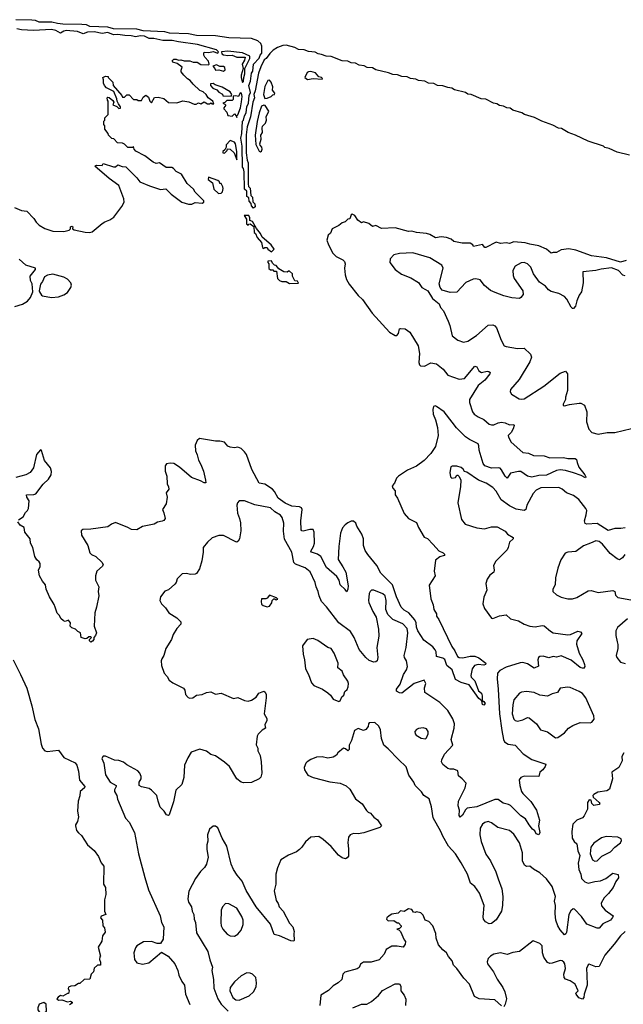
# Model space of a CAD drawing. Extents: x 1603745 to 1745082, y 385868 to 533966.
# Tile 639 of 646: x 1693940 to 1699319, y 480245 to 489020. Entities that reach past the tile are written whole.
import ezdxf

# ---------------------------------------------------------------- set-up
doc = ezdxf.new("R2010")
doc.units = 0

msp = doc.modelspace()

# ---------------------------------------------------------------- linework, layer by layer
at = {"layer": '0CON20XD'}
for points in [[(1699373.5, 487813.5), (1699265, 487838.5), (1699192.8, 487872.7), (1699155, 487882.2), (1699143, 487893), (1699005, 487936.5), (1698892.2, 487992.2), (1698828.8, 488015), (1698769.3, 488049.3), (1698741.2, 488055), (1698691.5, 488081.5), (1698592.9, 488115), (1698527.4, 488147.4), (1698438.8, 488175), (1698415, 488191.2), (1698334.3, 488215), (1698310.6, 488230.6), (1698280, 488235), (1698251.1, 488251.1), (1698215, 488255.6), (1698191.1, 488271.1), (1698163.8, 488275), (1698095, 488311.5), (1698053.3, 488315), (1697962.4, 488352.4), (1697935, 488357.5), (1697911.6, 488371.6), (1697815, 488396.7), (1697791.1, 488411.1), (1697755, 488415.6), (1697711.7, 488431.7), (1697663.3, 488435), (1697630.8, 488450.8), (1697583.3, 488455), (1697551.1, 488471.1), (1697495, 488478.2), (1697470.6, 488490.6), (1697423.8, 488495), (1697391.9, 488511.9), (1697345, 488512.8), (1697308.2, 488528.2), (1697265, 488530.9), (1697228, 488548), (1697115, 488574.7), (1697085, 488592.3), (1697035.5, 488595.5), (1697008.6, 488608.6), (1696964, 488615), (1696931.5, 488631.5), (1696894, 488635), (1696865, 488650), (1696815, 488654.2), (1696715, 488690.9), (1696670, 488695), (1696630.9, 488710.9), (1696601.2, 488715), (1696571.9, 488731.9), (1696515, 488735.6), (1696475, 488751.8), (1696425, 488755.6), (1696392.8, 488772.8), (1696315, 488792.5), (1696285, 488791.5), (1696238.6, 488771.4), (1696200.3, 488749.7), (1696169.8, 488720.2), (1696136.7, 488675), (1696118.7, 488661.3), (1696088.9, 488601.1), (1696067.6, 488542.4), (1696039.4, 488385), (1696027.1, 488355), (1696033.3, 488325), (1696019.2, 488285), (1695995.6, 488155.6), (1695966.4, 488066.4), (1695958.6, 487995), (1695958.8, 487835), (1695967.5, 487767.5), (1695977.5, 487745), (1695977, 487557), (1695980, 487535), (1695995, 487520), (1696000, 487455), (1696015, 487440), (1696018.3, 487398.3), (1696035, 487380), (1696037.5, 487352.5), (1696025, 487340), (1696005, 487360), (1696003.3, 487383.3), (1695985, 487402.5), (1695983, 487433), (1695965, 487443.8), (1695963.6, 487493.6), (1695945, 487510), (1695941.2, 487665), (1695934.1, 487694.1), (1695924.7, 487705), (1695922.5, 487892.5), (1695910, 487965), (1695920, 488005), (1695924.7, 488115), (1695934.4, 488125.6), (1695944, 488165), (1695959.7, 488190.3), (1695964.1, 488245), (1695980, 488275), (1695984, 488345), (1695998.1, 488371.9), (1695982.2, 488435), (1695998.1, 488471.9), (1696004.5, 488544.5), (1696017.6, 488562.4), (1696024.7, 488625), (1696073.7, 488676.4), (1696083.2, 488705), (1696096.7, 488723.3), (1696099.1, 488740.9), (1696098.5, 488785), (1696089.7, 488809.7), (1696063.2, 488833.2), (1696005, 488853.1), (1695805, 488857.8), (1695685, 488876.7), (1695515, 488878.8), (1695443.4, 488893.4), (1695275, 488900.7), (1695235, 488912.3), (1695039.1, 488920.9), (1694985, 488934.7), (1694775, 488939.6), (1694724.8, 488954.8), (1694565, 488959.2), (1694535, 488973.2), (1694495, 488977.8), (1694325, 488979.1), (1694277, 488987), (1694227.6, 488997.6), (1694115, 488999.1), (1694082.5, 489012.5), (1694047.6, 489017.6), (1693905, 489020.4)], [(1695185, 487743.3), (1695155, 487740), (1695129.3, 487749.3), (1695055, 487807.5), (1694975, 487850), (1694960, 487865), (1694955, 487890), (1694945, 487880), (1694905, 487880), (1694875, 487910), (1694855, 487920), (1694811.7, 487921.7), (1694778.3, 487958.3), (1694761.7, 487961.7), (1694731.7, 487991.7), (1694730, 488005), (1694700, 488045), (1694700, 488075), (1694690, 488085), (1694690, 488115), (1694700, 488125), (1694700, 488145), (1694730, 488175), (1694730, 488295), (1694723, 488303), (1694720, 488325), (1694725, 488330), (1694738.3, 488328.3), (1694769.3, 488299.3), (1694780, 488285), (1694771.7, 488261.7), (1694807, 488247), (1694825, 488230), (1694838.3, 488231.7), (1694840, 488245), (1694819.3, 488269.3), (1694807.5, 488295), (1694806.4, 488316.4), (1694779.3, 488379.3), (1694715, 488412.5), (1694697.5, 488435), (1694687.5, 488455), (1694687.5, 488485), (1694680, 488505), (1694705, 488517.5), (1694730, 488515), (1694730, 488505), (1694770, 488465), (1694772.5, 488435), (1694850, 488345), (1694855, 488330), (1694875, 488330), (1694895, 488350), (1694915, 488350), (1694955, 488310), (1694985, 488310), (1694995, 488300), (1695025, 488300), (1695040.7, 488329.3), (1695065, 488347.5), (1695088.8, 488328.8), (1695100, 488295), (1695115, 488280), (1695141.7, 488328.3), (1695175, 488330), (1695225, 488317.5), (1695265, 488282.5), (1695340.7, 488279.3), (1695395, 488298), (1695448.8, 488288.8), (1695495, 488266.2), (1695513.3, 488266.7), (1695535, 488280), (1695555, 488270), (1695585, 488287.5), (1695615, 488270), (1695635, 488270), (1695645, 488280), (1695655, 488270), (1695670, 488270), (1695660, 488295), (1695620, 488325), (1695603, 488353), (1695575, 488377.5), (1695545, 488390), (1695487.5, 488445), (1695459.3, 488479.3), (1695435, 488493.3), (1695402.5, 488525), (1695380, 488555), (1695378.3, 488571.7), (1695388.3, 488598.3), (1695345, 488630), (1695305, 488642.5), (1695300, 488655), (1695315, 488667.5), (1695335, 488670), (1695355, 488660), (1695375, 488662.5), (1695405, 488652.5), (1695455, 488652.5), (1695485, 488642.5), (1695521.7, 488641.7), (1695555, 488620), (1695621.7, 488618.3), (1695630, 488625), (1695621.7, 488651.7), (1695590, 488685), (1695580, 488705), (1695580, 488725), (1695585, 488730), (1695625, 488726.7), (1695665, 488737.5), (1695705, 488722.5), (1695712.5, 488735), (1695695, 488752.5), (1695525, 488800), (1695355, 488821.9), (1695300, 488835), (1695215, 488834.2), (1695135, 488854.2), (1695095, 488852), (1695052.5, 488875), (1695015, 488876.7), (1694975, 488868.2), (1694935, 488878), (1694878.2, 488878.2), (1694815, 488888.8), (1694775, 488885.3), (1694724.8, 488905.2), (1694675, 488896.2), (1694605, 488911.7), (1694545, 488909.7), (1694505, 488895.6), (1694455, 488915.2), (1694355, 488924.1), (1694335, 488919.4), (1694305, 488900.5), (1694261.9, 488925), (1694225, 488933.3), (1694064.6, 488924.6), (1693955, 488930), (1693915, 488937.5)], [(1695925, 488460), (1695935, 488470), (1695936.4, 488505), (1695946.5, 488536.5), (1695946.7, 488585), (1695992, 488675), (1695992.5, 488695), (1695925, 488726.2), (1695795, 488740), (1695737.5, 488735), (1695742.5, 488715), (1695755, 488706.7), (1695795, 488700), (1695835, 488703.3), (1695876.4, 488686.4), (1695950, 488685), (1695945, 488660), (1695922.5, 488625), (1695932.5, 488585), (1695913.6, 488526.4), (1695913.3, 488505), (1695925, 488460)], [(1695755, 488562.5), (1695770, 488575), (1695767.5, 488595), (1695755, 488602.5), (1695723, 488603), (1695695, 488617.5), (1695660, 488605), (1695680, 488585), (1695685, 488570), (1695715, 488572.5), (1695755, 488562.5)], [(1696506.4, 488486.4), (1696555, 488496.2), (1696635, 488490), (1696640, 488495), (1696630, 488505), (1696605, 488510), (1696575.8, 488545.8), (1696535, 488560), (1696513, 488557), (1696501.7, 488548.3), (1696482.5, 488505), (1696506.4, 488486.4)], [(1695825, 488340), (1695830, 488355), (1695816.4, 488376.4), (1695745, 488420), (1695681.2, 488441.2), (1695665, 488452.5), (1695641.7, 488448.3), (1695640, 488435), (1695660.7, 488410.7), (1695696.4, 488396.4), (1695713.6, 488373.6), (1695746.4, 488356.4), (1695751.7, 488341.7), (1695825, 488340)], [(1696125, 488317.5), (1696145, 488320), (1696180, 488335), (1696195, 488350), (1696210, 488355), (1696212.5, 488365), (1696193, 488393), (1696197, 488423), (1696182.5, 488465), (1696165, 488482.5), (1696151.7, 488478.3), (1696126.2, 488425), (1696113.1, 488355), (1696125, 488317.5)], [(1695875, 488150), (1695876, 488164), (1695885, 488173.3), (1695907.8, 488235), (1695917.5, 488287.5), (1695923.3, 488335), (1695916, 488365), (1695905, 488370), (1695890, 488335), (1695865, 488342.5), (1695841.7, 488338.3), (1695841.7, 488308.3), (1695835, 488300), (1695785, 488300), (1695768.3, 488281.7), (1695750, 488275), (1695768.3, 488268.3), (1695777.5, 488257.5), (1695760, 488235), (1695760, 488225), (1695787, 488197), (1695795, 488167.5), (1695835, 488160), (1695855, 488180), (1695870, 488165), (1695875, 488150)], [(1696085, 487842.5), (1696095, 487850), (1696100, 487865), (1696097.5, 487885), (1696081.7, 487901.7), (1696078.8, 487915), (1696093.3, 487955), (1696088.3, 487991.7), (1696102.5, 488015), (1696100, 488055), (1696105, 488070), (1696131.7, 488098.3), (1696140, 488125), (1696137.5, 488155), (1696160, 488205), (1696126.4, 488256.4), (1696115, 488260), (1696095, 488248.8), (1696075, 488190), (1696055, 488112.5), (1696038.3, 487991.7), (1696045, 487906.7), (1696075, 487850), (1696085, 487842.5)], [(1695875, 487772.5), (1695875.2, 487844.8), (1695862.5, 487915), (1695855, 487927.9), (1695815, 487943.3), (1695780, 487905), (1695780, 487885), (1695768.3, 487861.7), (1695750, 487845), (1695750, 487835), (1695765, 487830), (1695790, 487855), (1695791.7, 487868.3), (1695815, 487867.5), (1695850, 487835), (1695875, 487772.5)], [(1693895, 487347.5), (1693955, 487320), (1694005, 487312.5), (1694065, 487247.5), (1694086.1, 487216.1), (1694115, 487190), (1694165, 487160), (1694235, 487136.7), (1694332.3, 487132.3), (1694382.5, 487145), (1694392.5, 487155), (1694393.8, 487175), (1694405, 487180), (1694412.5, 487175), (1694410, 487155), (1694425, 487147.5), (1694525, 487126.2), (1694565, 487124), (1694585, 487130.8), (1694675, 487204), (1694699.7, 487220.3), (1694745, 487235.8), (1694779.7, 487260.3), (1694851.2, 487355), (1694872.5, 487395), (1694867.5, 487425), (1694823.9, 487543.9), (1694736.7, 487605), (1694610, 487715), (1694625, 487722.5), (1694675, 487720), (1694685, 487740), (1694775, 487710), (1694795, 487710), (1694815, 487727.5), (1694853, 487713), (1694885, 487710), (1694985, 487610), (1695010, 487575), (1695098.3, 487538.3), (1695195, 487507.5), (1695241.7, 487511.7), (1695290, 487465), (1695385, 487393.3), (1695445, 487376.7), (1695475, 487377.5), (1695505, 487390), (1695565, 487383.8), (1695582.5, 487395), (1695582.5, 487405), (1695504.3, 487484.3), (1695489.5, 487509.5), (1695431.2, 487561.2), (1695383.3, 487643.3), (1695335, 487667.5), (1695310, 487695), (1695295, 487702.5), (1695244.1, 487704.1), (1695185, 487743.3)], [(1695711.7, 487471.7), (1695735, 487473.3), (1695746.7, 487485), (1695752.5, 487515), (1695751.7, 487531.7), (1695735, 487560), (1695725, 487560), (1695720, 487575), (1695707, 487587), (1695621.7, 487618.3), (1695620, 487595), (1695657.5, 487565), (1695670.7, 487510.7), (1695711.7, 487471.7)], [(1699345, 486874.4), (1699295, 486860.4), (1699168.5, 486898.5), (1699035, 486915.6), (1698895, 486966.1), (1698835, 486977.9), (1698765, 486968.9), (1698724.1, 486945.9), (1698695, 486946), (1698675, 486938.8), (1698635.5, 486975.5), (1698566.7, 487005), (1698485, 487018.6), (1698445, 487032.9), (1698345, 487040), (1698305, 487026), (1698275, 487032), (1698225, 487026), (1698185, 487038.8), (1698095, 486990), (1698085, 486990), (1698065, 487017.5), (1697985, 487000), (1697977.5, 487015), (1697955, 487030), (1697882.5, 487027.5), (1697810, 487045), (1697785, 487063.3), (1697745, 487078), (1697695, 487084), (1697645, 487077.5), (1697595, 487106.7), (1697565.9, 487115.9), (1697475, 487123.8), (1697433.6, 487136.4), (1697405, 487134), (1697285, 487166.2), (1697165, 487160), (1697115, 487186.7), (1697085, 487176.7), (1697052.5, 487202.5), (1697005, 487217.5), (1696985, 487210), (1696952.5, 487232.5), (1696925.7, 487275.7), (1696903.3, 487286.7), (1696895, 487280), (1696883.6, 487246.4), (1696865, 487242.5), (1696841.2, 487218.8), (1696815, 487210), (1696785, 487187.5), (1696725, 487156.7), (1696710.7, 487119.3), (1696688.8, 487101.2), (1696678, 487055), (1696690.6, 487015), (1696729.7, 486939.7), (1696760, 486910), (1696820.9, 486880.9), (1696835.6, 486865), (1696841.1, 486845), (1696834.4, 486805), (1696840.6, 486745), (1696852.5, 486705), (1696875, 486661.9), (1696955, 486561.9), (1696995, 486525.6), (1697081.5, 486405), (1697235, 486236), (1697285, 486206.2), (1697300, 486205), (1697316, 486225), (1697323.3, 486265), (1697335, 486268.8), (1697375.5, 486265.5), (1697417.1, 486235), (1697491.9, 486115), (1697504.3, 486045), (1697498, 485965), (1697503.6, 485943.6), (1697513.3, 485935), (1697546.4, 485933.6), (1697605, 485962.5), (1697655, 485952.5), (1697714, 485905), (1697755, 485852.9), (1697855, 485817.3), (1697905, 485822.9), (1697995, 485932), (1698015, 485926), (1698031.5, 485891.5), (1698055, 485875.6), (1698105, 485887.3), (1698120, 485885), (1698132, 485875), (1698130, 485865), (1698085, 485808.5), (1698025, 485759.4), (1697949.6, 485635), (1697948.3, 485608.3), (1697975, 485526.7), (1697989.2, 485505), (1698025, 485479.4), (1698075, 485456.9), (1698125, 485415.8), (1698145, 485410), (1698165, 485410.6), (1698202.9, 485427.1), (1698235, 485432.1), (1698265, 485427.8), (1698305, 485410), (1698343.8, 485413.8), (1698348, 485405), (1698338.1, 485375), (1698319.3, 485340.7), (1698293.8, 485315), (1698295, 485300), (1698318.8, 485255), (1698425, 485163.8), (1698475, 485157.5), (1698520, 485135), (1698615, 485132), (1698664.3, 485114.3), (1698785, 485119.1), (1698825, 485110.6), (1698889.3, 485109.3), (1698900.7, 485100.7), (1698906.7, 485073.3), (1698921.7, 485031.7), (1698976, 484965), (1698986, 484945), (1698981.7, 484938.3), (1698945, 484958), (1698875, 484982.5), (1698802.7, 485002.7), (1698755, 485008), (1698725, 485002), (1698635, 484961.8), (1698565, 484959.4), (1698505, 484943.2), (1698465, 484953.3), (1698405, 484993.7), (1698385, 484993.5), (1698315, 484978.1), (1698285, 484935.6), (1698265, 484951.8), (1698235, 485009.1), (1698222.2, 485022.2), (1698205, 485026.7), (1698145, 485022.7), (1698085, 485045.3), (1698071.5, 485065), (1698035.2, 485185), (1698033, 485223), (1698025, 485240.9), (1697948, 485278), (1697912.5, 485302.5), (1697833.9, 485383.9), (1697794.8, 485434.8), (1697724.2, 485525), (1697655, 485574.3), (1697641.4, 485578.6), (1697627.1, 485572.9), (1697620.6, 485545), (1697624.3, 485505), (1697646.5, 485455), (1697664.2, 485385), (1697669.5, 485315), (1697644.4, 485215), (1697605, 485154.4), (1697545, 485090.8), (1697475, 485040.8), (1697395, 485004.3), (1697315, 484953.3), (1697298.8, 484935), (1697280.7, 484889.3), (1697260, 484865), (1697263.9, 484843.9), (1697285, 484820), (1697286.7, 484785), (1697305.9, 484755.9), (1697365, 484618.8), (1697405, 484573.8), (1697475, 484540), (1697493.8, 484495), (1697545, 484407.5), (1697575, 484396.7), (1697624, 484344), (1697675, 484286.7), (1697715, 484268.8), (1697727.5, 484255), (1697722.5, 484245), (1697685, 484232.5), (1697646.4, 484203.6), (1697633.8, 484105), (1697643.3, 484065), (1697588.8, 483981.2), (1697605, 483857.5), (1697624.2, 483804.2), (1697630.8, 483765), (1697653.3, 483725), (1697654, 483704), (1697674.2, 483675), (1697790, 483435), (1697817.5, 483395), (1697840.8, 483345), (1697855.5, 483335.5), (1697888.5, 483331.5), (1697955, 483347.5), (1697995, 483346.7), (1698032.2, 483332.2), (1698093.8, 483285), (1698090.8, 483275), (1698075, 483266.5), (1698025, 483272.3), (1697992.5, 483265), (1697971.4, 483235), (1697960.8, 483175), (1697962.1, 483162.1), (1697997.3, 483127.3), (1698029.3, 483039.3), (1698055, 483018.5), (1698061.8, 482995), (1698061.7, 482951.7), (1698075, 482944.4), (1698086.7, 482925), (1698075, 482911.1), (1698065, 482915.8), (1698059.5, 482949.5), (1698030.8, 482970.8), (1697945, 483092), (1697874.6, 483114.6), (1697825, 483141.2), (1697793.8, 483225), (1697746.9, 483265), (1697728.5, 483318.5), (1697710.3, 483330.3), (1697653.5, 483345), (1697651.1, 483385), (1697642.3, 483405), (1697620.8, 483430.8), (1697541.1, 483491.1), (1697488.6, 483575), (1697476.4, 483605), (1697474.5, 483644.5), (1697460.4, 483670.4), (1697408.2, 483735), (1697365, 483757.7), (1697339.4, 483785), (1697297.6, 483877.6), (1697263.5, 483985), (1697185, 484061.6), (1697159, 484089), (1697122.8, 484155), (1697042.6, 484252.6), (1697019.5, 484289.5), (1697002.7, 484335), (1697002.6, 484395), (1696990.4, 484435), (1696945.6, 484505), (1696934.3, 484534.3), (1696915, 484549.6), (1696895, 484552.2), (1696862.9, 484537.1), (1696840.2, 484519.8), (1696818.1, 484491.9), (1696797.9, 484445), (1696785.4, 484325), (1696778.5, 484208.5), (1696820.6, 484145), (1696845.5, 484095), (1696868.5, 483975), (1696865.6, 483945), (1696855, 483920), (1696841.9, 483941.9), (1696795, 483983.8), (1696786.5, 484025), (1696766.8, 484056.8), (1696675, 484138.5), (1696625, 484236.2), (1696595, 484256.6), (1696540, 484275), (1696533.8, 484283.8), (1696558.8, 484325), (1696566.9, 484355), (1696564.1, 484454.1), (1696555.8, 484475.8), (1696525, 484476.9), (1696465, 484461.4), (1696454.5, 484464.5), (1696448.6, 484475), (1696445.4, 484555), (1696457.1, 484655), (1696450.8, 484670.8), (1696435, 484679.5), (1696365.2, 484684.8), (1696305, 484711.6), (1696244.9, 484754.9), (1696211, 484815), (1696193.2, 484835), (1696125, 484880.8), (1696075, 484891.1), (1696010.3, 485010.3), (1695960.8, 485145), (1695945, 485170), (1695915, 485197.5), (1695885, 485210), (1695855, 485203.3), (1695815, 485211.1), (1695795, 485220.8), (1695765, 485253.8), (1695725, 485264), (1695685, 485264.3), (1695543.1, 485286.9), (1695520.3, 485269.7), (1695502.5, 485227.5), (1695506.5, 485176.5), (1695523.2, 485143.2), (1695534.2, 485095), (1695555.8, 485055.8), (1695577, 484997), (1695597.5, 484915), (1695597.7, 484892.3), (1695585, 484892), (1695551.7, 484911.7), (1695470.7, 484940.7), (1695365, 485032.9), (1695315, 485064), (1695282, 485068), (1695249.3, 485060.7), (1695237.5, 485045), (1695236.4, 484996.4), (1695250.7, 484950.7), (1695253.3, 484885), (1695266.4, 484856.4), (1695268.8, 484835), (1695246.4, 484803.6), (1695253.8, 484765), (1695246.7, 484705), (1695212.5, 484655), (1695226.2, 484625), (1695236.1, 484573.9), (1695225, 484557.5), (1695209.5, 484550.5), (1695167.7, 484542.3), (1695140, 484525), (1695035, 484504), (1694985, 484474.2), (1694937.7, 484477.7), (1694904.2, 484494.2)], [(1696185, 486950), (1696207.5, 486975), (1696181.9, 487015), (1696101.7, 487081.7), (1696085.9, 487115), (1696049.2, 487159.2), (1696015, 487222), (1695991.7, 487231.7), (1695990, 487255), (1695980.8, 487275), (1695940, 487275), (1695961.7, 487241.7), (1695961.7, 487201.7), (1695975, 487190), (1695981.7, 487198.3), (1695995, 487200), (1696026.7, 487176.7), (1696030, 487125), (1696042.5, 487115), (1696055, 487080), (1696096.1, 487036.1), (1696105, 486990), (1696115, 486980), (1696125, 486990), (1696145, 486990), (1696150, 486975), (1696185, 486950)], [(1693896, 486465), (1693963.9, 486486.1), (1694009.5, 486510.5), (1694038, 486545), (1694056.7, 486595), (1694052.5, 486665), (1694036.2, 486695), (1694032.5, 486735), (1694082.5, 486795), (1694082.5, 486805), (1693995, 486832.5), (1693936.7, 486885)], [(1696345, 486670), (1696425, 486672.5), (1696415, 486690), (1696392.5, 486692.5), (1696372.5, 486735), (1696370, 486755), (1696345, 486780), (1696335, 486780), (1696325, 486770), (1696295, 486773.3), (1696250.7, 486800.7), (1696225, 486830), (1696211.7, 486831.7), (1696191.7, 486851.7), (1696185, 486870), (1696151.7, 486868.3), (1696150, 486855), (1696160, 486845), (1696161.7, 486801.7), (1696175, 486790), (1696195, 486790), (1696205, 486780), (1696228.3, 486778.3), (1696236.7, 486715), (1696255, 486696.2), (1696275, 486686.2), (1696315, 486686.2), (1696345, 486670)], [(1699335, 486738.4), (1699314.1, 486744.1), (1699275, 486784.8), (1699215, 486807.7), (1699123.2, 486796.8), (1699074.5, 486784.5), (1698957.5, 486772.5), (1698961.8, 486675), (1698945.6, 486595), (1698925.3, 486564.7), (1698904.4, 486515), (1698893, 486467), (1698875, 486446.2), (1698865, 486446.7), (1698855, 486458.8), (1698815, 486530.6), (1698795, 486552.5), (1698745, 486581.1), (1698677.5, 486597.5), (1698653.7, 486613.7), (1698625, 486645.8), (1698571.2, 486681.2), (1698518.6, 486755), (1698494.2, 486815), (1698465, 486844.2), (1698435, 486856.7), (1698407.9, 486852.1), (1698355.7, 486824.3), (1698334, 486785), (1698338, 486742), (1698347.1, 486715), (1698423.9, 486603.9), (1698428, 486572), (1698405.9, 486544.1), (1698395, 486536.7), (1698325, 486542.7), (1698255, 486559.5), (1698178.2, 486588.2), (1698135, 486605.6), (1698082.1, 486652.1), (1698045, 486701.1), (1698005, 486711.8), (1697981.7, 486708.3), (1697915, 486679.4), (1697835, 486592), (1697775, 486588), (1697705, 486611.2), (1697686.2, 486635), (1697678.8, 486665), (1697712.5, 486805), (1697703, 486833), (1697595, 486898), (1697445, 486941.6), (1697325.5, 486935.5), (1697275, 486925.6), (1697240.5, 486889.5), (1697240, 486855), (1697285, 486793.1), (1697343.3, 486753.3), (1697425, 486718.6), (1697495, 486678.8), (1697525, 486633.3), (1697555, 486616), (1697576.7, 486605), (1697620, 486535), (1697677.3, 486487.3), (1697691.2, 486455), (1697716.2, 486425), (1697757.8, 486335), (1697774.2, 486295), (1697795, 486203.3), (1697843.3, 486165), (1697895, 486145.8), (1697935, 486155.6), (1698010.8, 486205), (1698115, 486299.2), (1698155, 486301.2), (1698175, 486292), (1698189.2, 486275), (1698231.9, 486165), (1698258.8, 486115), (1698275, 486107.1), (1698375, 486089.5), (1698435, 486092), (1698490.6, 486040.6), (1698501.2, 486011.2), (1698485, 485970), (1698392.5, 485815), (1698313.3, 485725), (1698310, 485705), (1698324, 485684)], [(1694225, 486544.3), (1694285, 486550), (1694332.4, 486567.6), (1694365, 486590), (1694395.8, 486635), (1694400.8, 486655), (1694395, 486673.8), (1694365, 486708.8), (1694335, 486726.2), (1694235, 486752), (1694187.7, 486742.3), (1694162.7, 486727.3), (1694144.1, 486685.9), (1694126.1, 486663.9), (1694113.3, 486605), (1694116.7, 486595), (1694133.3, 486565), (1694145, 486558.8), (1694225, 486544.3)], [(1698324, 485684), (1698391.3, 485641.3), (1698415, 485637.1), (1698435, 485641.9), (1698610.8, 485755), (1698755, 485869.2), (1698805, 485888.8), (1698820.8, 485865), (1698823.1, 485715), (1698803.3, 485655), (1698803.3, 485635), (1698782.5, 485595), (1698783, 485583), (1698795, 485577.5), (1698838.8, 485591.2), (1698925, 485604), (1698941.7, 485601.7), (1698972.5, 485585), (1698994, 485525), (1698990, 485435), (1699011.7, 485371.7), (1699039.8, 485339.8), (1699095, 485325.6), (1699175, 485342.2), (1699245, 485342.2), (1699466.4, 485393.6)], [(1693928.3, 484561.7), (1693971.7, 484588.3), (1693991.2, 484628.8), (1694010, 484645), (1694020, 484665), (1694023.6, 484733.6), (1694003.3, 484765), (1694000, 484785), (1694065, 484788), (1694085, 484796), (1694149.5, 484880.5), (1694196.7, 484925), (1694220, 484965), (1694222.7, 484992.7), (1694216, 485025), (1694161.7, 485091.7), (1694135, 485180), (1694125, 485187.5), (1694088.8, 485145), (1694062.5, 485025), (1694034.6, 484985.4), (1693995, 484962.5), (1693905, 484939.2)], [(1699335, 484491.6), (1699295.7, 484484.3), (1699244.1, 484485.9), (1699185, 484468.9), (1699085, 484530.8), (1698995, 484524.4), (1698980.5, 484530.5), (1698972.5, 484555), (1698988.3, 484608.3), (1698993.6, 484645), (1698986.4, 484665), (1698922.5, 484745), (1698875, 484781.2), (1698813.1, 484803.1), (1698775, 484837.1), (1698745, 484851.1), (1698585, 484847.3), (1698541.4, 484828.6), (1698515, 484798.8), (1698459.5, 484695), (1698451.8, 484655), (1698435, 484645.4), (1698365, 484658.9), (1698305, 484687.5), (1698230.4, 484740.4), (1698185, 484818.8), (1698155, 484851.2), (1698098.3, 484888.3), (1698027.3, 484917.3), (1697925, 484986.7), (1697905, 484992.5), (1697892.5, 485015), (1697875, 485030), (1697835, 485042.5), (1697795, 485042.5), (1697783.3, 485035), (1697773.3, 484985), (1697780, 484945), (1697790, 484935), (1697825, 484940), (1697835, 484960), (1697845, 484960), (1697855, 484950), (1697870, 484915), (1697869.5, 484860.5), (1697844.3, 484715), (1697876.7, 484565), (1697908.8, 484525), (1698015, 484491.2), (1698081.7, 484481.7), (1698145, 484500), (1698195, 484500), (1698265, 484463.3), (1698285.7, 484435.7), (1698336.7, 484405), (1698336.7, 484395), (1698305, 484363.3), (1698294.4, 484315), (1698282.9, 484295), (1698184.3, 484195), (1698163.8, 484155), (1698169.4, 484115), (1698165.6, 484095), (1698130.8, 484069.2), (1698105.7, 484035), (1698094.1, 483994.1), (1698102, 483935), (1698077.7, 483872.3), (1698067.5, 483815), (1698081.3, 483771.3), (1698145, 483686.7), (1698156.1, 483683.9), (1698215, 483706.2), (1698274.1, 483715.9), (1698315, 483680.8), (1698385, 483663.1), (1698435, 483634.5), (1698485, 483615.5), (1698535, 483608.8), (1698595, 483620.9), (1698615, 483618.9), (1698669.7, 483569.7), (1698695, 483555.8), (1698825, 483537.1), (1698848.7, 483541.3), (1698915, 483572), (1698937.5, 483565), (1698949.3, 483549.3), (1698906, 483485), (1698901.4, 483455), (1698924.4, 483375), (1698959.4, 483315), (1698973.5, 483275), (1698976, 483255), (1698965, 483237.5), (1698935, 483246.2), (1698855, 483313.3), (1698765, 483349.4), (1698725, 483340), (1698695, 483344.3), (1698655, 483334.4), (1698605, 483348.2), (1698576.2, 483345), (1698564.4, 483335), (1698556.5, 483315), (1698562.7, 483257.3), (1698525, 483240), (1698465, 483279.6), (1698425, 483290), (1698400.6, 483289.4), (1698275, 483250.9), (1698220.2, 483219.8), (1698199.4, 483195), (1698194.4, 483145), (1698205.4, 483055), (1698215.9, 482835), (1698235.4, 482685.4), (1698251.1, 482605), (1698261.4, 482585), (1698293.3, 482565), (1698355, 482553.3), (1698427.3, 482477.3), (1698505, 482425.6), (1698627.5, 482385), (1698623.3, 482365), (1698603.3, 482335), (1698576.2, 482313.8), (1698567.5, 482275), (1698435, 482277.9), (1698407.1, 482265), (1698392.5, 482245), (1698395.6, 482195), (1698412.4, 482142.4), (1698425, 482122.5), (1698495, 482054), (1698545.6, 481975), (1698571.2, 481885), (1698562.5, 481835), (1698574.2, 481775), (1698565, 481756.2), (1698542.9, 481765), (1698529.8, 481789.8), (1698510, 481805), (1698479.4, 481845), (1698446.8, 481896.8), (1698404.5, 481925), (1698315, 482015.5), (1698295, 482026.9), (1698247.8, 482037.8), (1698205, 482070), (1698175, 482069.6), (1698015, 482006), (1697926.9, 481993.1), (1697911.8, 481978.2), (1697885, 481930), (1697865, 481912.5), (1697857, 481927), (1697859.2, 481975), (1697848.6, 482015), (1697851.1, 482055), (1697910, 482175), (1697918, 482215), (1697884.6, 482254.6), (1697850.3, 482280.3), (1697843.8, 482325), (1697809.7, 482340.3), (1697775, 482339.5), (1697755, 482345.6), (1697711.3, 482381.3), (1697699.2, 482405), (1697701.2, 482425), (1697727.1, 482475), (1697798.9, 482555), (1697785.6, 482605), (1697812.5, 482705), (1697814.4, 482745), (1697799.8, 482789.8), (1697755, 482862.5), (1697685, 482935.8), (1697550, 483025), (1697546.2, 483065), (1697560, 483105), (1697545, 483132.5), (1697455.8, 483105), (1697345, 483019.4), (1697325, 483020.6), (1697296.7, 483035), (1697299.2, 483055), (1697330.9, 483099.1), (1697360, 483185), (1697387.5, 483225), (1697395.6, 483255), (1697385.8, 483305), (1697369.2, 483335), (1697365.6, 483355), (1697384.4, 483425.6), (1697399.3, 483555), (1697391.8, 483595), (1697355, 483637.1), (1697265.4, 483675.4), (1697220.5, 483720.5), (1697202.7, 483762.7), (1697206.7, 483845), (1697195.6, 483885), (1697175, 483904), (1697095, 483935.7), (1697075, 483935.8), (1697062, 483925), (1697054.4, 483905), (1697048.1, 483845), (1697051.1, 483825), (1697085.8, 483745), (1697115.8, 483695), (1697137, 483587), (1697139.5, 483525), (1697121.8, 483425), (1697132.9, 483335), (1697125, 483306.7), (1697114.1, 483295.9), (1697095, 483295.8), (1697055, 483309.4), (1697024.7, 483334.7), (1696966.2, 483406.2), (1696921.8, 483515), (1696887.6, 483567.6), (1696785, 483645.6), (1696675, 483787.5), (1696630, 483835), (1696607.8, 483885), (1696601.1, 483925), (1696582.7, 483965), (1696574.4, 484005), (1696528.8, 484098.8), (1696485, 484136.5), (1696398.8, 484168.8), (1696382.4, 484182.4), (1696364.5, 484275), (1696300.4, 484390.4), (1696291.4, 484461.4), (1696292.6, 484532.6), (1696279.4, 484585), (1696265.7, 484605), (1696215, 484633.1), (1696175, 484670), (1696035, 484695.7), (1695945, 484732), (1695895, 484733.3), (1695880, 484715), (1695874.2, 484695), (1695881.3, 484621.3), (1695900, 484575), (1695907.5, 484535), (1695910, 484465), (1695897.9, 484392.1), (1695887.9, 484372.1), (1695875.8, 484364.2), (1695865, 484365.8), (1695755, 484422), (1695715, 484423.8), (1695655, 484403.8), (1695613.8, 484365), (1695576.7, 484315), (1695576.7, 484275), (1695562.7, 484197.3), (1695542, 484125), (1695516.7, 484085), (1695502.5, 484077.5), (1695465.8, 484075.8), (1695425, 484084), (1695387.5, 484082.5), (1695345, 484037.5), (1695336, 484005), (1695321.7, 483988.3), (1695265, 483940), (1695235, 483927.5), (1695195, 483877.5), (1695190, 483845), (1695205, 483813.3), (1695239.3, 483779.3), (1695270, 483735), (1695340.5, 483690.5), (1695376.7, 483655), (1695377.7, 483632.3), (1695340, 483595), (1695308.3, 483541.7), (1695293.8, 483495), (1695243, 483417), (1695226.2, 483355), (1695206.1, 483323.9), (1695201.2, 483305), (1695204.3, 483264.3), (1695228.8, 483195), (1695255, 483167.5), (1695273.3, 483135), (1695305, 483108.8), (1695401.2, 483061.2), (1695411.2, 483045), (1695418.1, 483005), (1695440.2, 482980.2), (1695455, 482974.6), (1695483.1, 482976.9), (1695515, 483000.8), (1695565, 483005.8), (1695605, 483024), (1695645, 483030.8), (1695685, 483010), (1695735, 483018.8), (1695845, 482971.2), (1695885, 482980), (1695945, 482953.8), (1695975, 482948), (1696005.6, 482954.4), (1696046.8, 482983.2), (1696071.7, 483018.3), (1696115, 483036.2), (1696128.3, 483028.3), (1696135.9, 483005.9), (1696136.2, 482975), (1696120, 482835), (1696141.7, 482791.7), (1696142.5, 482775), (1696123.6, 482736.4), (1696130, 482705), (1696100.5, 482689.5), (1696065.9, 482654.1), (1696056.2, 482635), (1696046.4, 482556.4), (1696062.5, 482527.5), (1696063.8, 482505), (1696082.7, 482462.7), (1696092.5, 482405), (1696098, 482305), (1696090.3, 482269.7), (1696075, 482254.2), (1696005, 482223.3), (1695935, 482219.2), (1695915, 482223.8), (1695873.8, 482255), (1695808.8, 482365), (1695765, 482403.8), (1695685, 482460), (1695645, 482472.5), (1695605, 482500), (1695545, 482518.8), (1695467, 482493), (1695437.3, 482442.7), (1695410, 482375), (1695402, 482265), (1695383.8, 482205), (1695331.2, 482155), (1695310.8, 482049.2), (1695272.5, 481935), (1695265, 481927.5), (1695247.5, 481935), (1695227.3, 481967.3), (1695191.7, 482001.7), (1695172.9, 482055), (1695163.3, 482105), (1695115, 482153.3), (1695095, 482168.8), (1695025, 482184.4), (1695006, 482195), (1695004, 482225), (1695022, 482255), (1695023.9, 482273.9), (1695010.8, 482305), (1694993.8, 482325), (1694895, 482380.8), (1694865, 482404), (1694825, 482418.8), (1694785, 482420), (1694705, 482457.5), (1694685, 482457.5), (1694671.2, 482435), (1694689.2, 482395), (1694705, 482290), (1694745.8, 482225), (1694798.6, 482195), (1694800.8, 482185), (1694785, 482157.5), (1694785, 482142.5), (1694807.1, 482105), (1694812.7, 482072.7), (1694881.9, 481905), (1694916.9, 481866.9), (1694963.1, 481775), (1694998.6, 481585), (1695054.2, 481375), (1695089.2, 481265), (1695191.4, 481035), (1695204.5, 480974.5), (1695224.3, 480935), (1695220, 480825), (1695195, 480787.5), (1695165, 480786.7), (1695115, 480803.3), (1695045, 480801.1), (1694985, 480765.6), (1694971.5, 480748.5), (1694958.5, 480705), (1694963.1, 480643.1), (1694985, 480615.6), (1695035, 480602.9), (1695090, 480615), (1695205, 480710), (1695262.5, 480675), (1695324, 480605), (1695350, 480545), (1695358.8, 480505), (1695385, 480447.5), (1695408.8, 480415), (1695416.7, 480335), (1695455, 480242.5)], [(1694904.2, 484494.2), (1694795, 484538), (1694757.5, 484525), (1694725, 484500), (1694575, 484479.2), (1694503.9, 484476.1), (1694487.5, 484465), (1694491.2, 484425), (1694546.7, 484335), (1694565, 484270), (1694580, 484255), (1694620, 484235), (1694673.3, 484185), (1694683.3, 484165), (1694679.5, 484150.5), (1694627.5, 484105), (1694616.7, 484065), (1694616.2, 484025), (1694646, 483965), (1694638.8, 483925), (1694646, 483885), (1694626, 483785), (1694608.8, 483735), (1694604.1, 483615.9), (1694623.6, 483556.4), (1694617, 483533), (1694600, 483515), (1694600, 483495), (1694589.3, 483480.7), (1694575, 483472.5), (1694562.5, 483485), (1694562.5, 483497.5), (1694580, 483515), (1694575, 483520), (1694555, 483520), (1694540, 483505), (1694525, 483501.2), (1694487.5, 483515), (1694482.5, 483555), (1694457, 483567), (1694438.3, 483588.3), (1694405, 483600), (1694390, 483615), (1694392.5, 483645), (1694375, 483670), (1694345, 483657.5), (1694331.7, 483661.7), (1694307.5, 483685), (1694295, 483710), (1694275, 483730), (1694256.7, 483785), (1694248.3, 483808.3), (1694206.1, 483876.1), (1694176.2, 483945), (1694168.8, 483985), (1694143.3, 484015), (1694116.7, 484065), (1694107.5, 484115), (1694121.7, 484148.3), (1694122.5, 484175), (1694115, 484190), (1694092.5, 484205), (1694076.7, 484235), (1694056.2, 484315), (1694036.7, 484355), (1694033.3, 484395), (1693985, 484452.5), (1693980, 484495), (1693944.1, 484514.1), (1693923.3, 484545)], [(1699331.2, 484255), (1699311.2, 484225), (1699285, 484205.8), (1699265, 484214.4), (1699202.9, 484262.9), (1699134.5, 484345), (1699105, 484368.8), (1699075, 484374.5), (1699025.9, 484354.1), (1698965, 484332.2), (1698895, 484281.9), (1698824.1, 484275.9), (1698800, 484265), (1698762.5, 484205), (1698736.8, 484133.2), (1698715.6, 484045), (1698712.5, 483985), (1698692, 483945), (1698692, 483925), (1698725, 483894.2), (1698765, 483874), (1698825, 483860), (1698865, 483860), (1698905, 483870.8), (1699005, 483930.8), (1699032, 483932), (1699095, 483915.8), (1699225, 483934), (1699243.8, 483925), (1699250.9, 483890.9), (1699269.7, 483869.8), (1699385, 483851.2)], [(1696145, 483786.7), (1696165, 483792.5), (1696187, 483823), (1696190, 483845), (1696205, 483860), (1696215, 483860), (1696225, 483850), (1696240, 483855), (1696228.3, 483868.3), (1696165, 483892.5), (1696146, 483864), (1696135, 483857.5), (1696095, 483860), (1696091.2, 483835), (1696095, 483810), (1696109.3, 483799.3), (1696145, 483786.7)], [(1699355, 483682), (1699267.3, 483602.7), (1699252, 483575), (1699251.2, 483531.2), (1699265.7, 483475.7), (1699271.7, 483451.7), (1699270, 483415), (1699254.2, 483354.2), (1699261.2, 483335), (1699293.5, 483293.5), (1699335, 483282.2)], [(1696785, 482943.8), (1696795, 482950), (1696810, 482985), (1696828.8, 483001.2), (1696837, 483033), (1696858.3, 483051.7), (1696868.8, 483075), (1696870, 483105), (1696863.3, 483125), (1696825, 483180), (1696813.6, 483213.6), (1696776.7, 483245), (1696778, 483285), (1696741.2, 483375), (1696715.6, 483415.6), (1696686.7, 483425), (1696598.3, 483488.3), (1696555, 483503.8), (1696503, 483497), (1696460.7, 483439.3), (1696466, 483365), (1696478, 483315), (1696486.7, 483235), (1696513.8, 483185), (1696540.5, 483110.5), (1696562.5, 483085), (1696637.5, 483055), (1696685, 483020), (1696709.3, 482999.3), (1696732.5, 482965), (1696785, 482943.8)], [(1693882.5, 483315), (1693948.9, 483185), (1694002.8, 483062.7), (1694048.2, 482905), (1694075, 482784), (1694109, 482699), (1694131.6, 482565), (1694145, 482527.5), (1694165, 482502.9), (1694185, 482496.9), (1694285, 482511.2), (1694333.8, 482445), (1694435, 482397.1), (1694450.6, 482375), (1694465, 482322.5), (1694473.1, 482243.1), (1694521.4, 482185), (1694518.1, 482175), (1694479.1, 482140.9), (1694476.5, 482103.5), (1694461.9, 482055), (1694456.2, 481965), (1694464.2, 481915), (1694455.8, 481874.2), (1694437.5, 481845), (1694437.5, 481835), (1694446.7, 481795), (1694465, 481773.3), (1694490.5, 481750.5), (1694546, 481665), (1694603.3, 481615), (1694643.6, 481563.6), (1694666.4, 481506.4), (1694688.8, 481475), (1694688, 481315), (1694706, 481285), (1694708.8, 481225), (1694697.5, 481175), (1694697.5, 481075), (1694706.7, 481045), (1694665, 481030), (1694660, 481015), (1694677.5, 480995), (1694680, 480945), (1694696.7, 480926.7), (1694703, 480887), (1694677.5, 480855), (1694671.7, 480808.3), (1694640, 480755), (1694660, 480675), (1694653, 480667), (1694650, 480645), (1694661.7, 480621.7), (1694660, 480595), (1694635, 480592.5), (1694603.6, 480566.4), (1694597.5, 480535), (1694577.5, 480515), (1694565, 480470), (1694515, 480466.7), (1694475, 480430), (1694465, 480430), (1694431.7, 480408.3), (1694395, 480407.5), (1694375, 480397.5), (1694372.5, 480385), (1694380, 480365), (1694375, 480340), (1694365, 480340), (1694325, 480317.5), (1694305, 480322.5), (1694281.7, 480308.3), (1694272.5, 480295), (1694285, 480283.3), (1694316.1, 480286.1), (1694365, 480267.5), (1694393, 480273), (1694406.7, 480265), (1694407.5, 480255), (1694385, 480240)], [(1698715, 482621.2), (1698735, 482622.5), (1698795, 482664), (1698830.8, 482705), (1698868.9, 482731.1), (1698935, 482758), (1699025, 482753.3), (1699039.5, 482760.5), (1699060, 482785), (1699056.2, 482815), (1698985, 482976.2), (1698955, 483014), (1698925, 483032.9), (1698845, 483067.8), (1698825, 483070.4), (1698757.3, 483062.7), (1698731.4, 483025), (1698685, 483013.5), (1698645, 482990), (1698575, 482998.9), (1698525, 483023.1), (1698455, 483033.3), (1698412.1, 483027.9), (1698395, 483017.5), (1698345, 482957.5), (1698333.8, 482915), (1698330, 482835), (1698345, 482786), (1698355, 482774.3), (1698375, 482768.1), (1698425, 482779.4), (1698465, 482800.6), (1698478.9, 482798.9), (1698545, 482745.8), (1698581.1, 482691.1), (1698645, 482672.5), (1698715, 482621.2)], [(1698711.2, 481051.2), (1698715.4, 481125), (1698707.1, 481165), (1698714.7, 481205), (1698685, 481294.2), (1698634.6, 481364.6), (1698575, 481417.8), (1698518.1, 481448.1), (1698486.2, 481475), (1698455, 481473.8), (1698438.1, 481485), (1698421.5, 481525), (1698420, 481595), (1698394.7, 481684.7), (1698342.4, 481762.4), (1698305, 481794.2), (1698200.8, 481820.8), (1698145, 481862.9), (1698115, 481873.1), (1698085, 481865.6), (1698065, 481850.6), (1698044.5, 481815), (1698041.8, 481755), (1698051.8, 481695), (1698095, 481584.2), (1698135, 481524), (1698182.2, 481425), (1698203.4, 481363.4), (1698235.7, 481275), (1698245.6, 481205), (1698243.3, 481125), (1698232.9, 481075), (1698185, 480996.7), (1698145, 480966.2), (1698125, 480961.2), (1698090.5, 480980.5), (1698073.3, 481005), (1698070, 481025), (1698078.9, 481125), (1698036.2, 481235), (1697995.3, 481295.3), (1697956.4, 481325), (1697931.5, 481405), (1697874.6, 481505), (1697822.9, 481585), (1697762.7, 481655), (1697709.5, 481745), (1697693.3, 481785), (1697625, 481906.7), (1697609.4, 482005), (1697594.3, 482054.3), (1697587.7, 482077.7), (1697540.8, 482105), (1697519.3, 482139.3), (1697465.8, 482195), (1697451.9, 482225), (1697407.4, 482287.4), (1697382.9, 482362.9), (1697315, 482425.7), (1697225, 482522.5), (1697184, 482555), (1697163.3, 482615), (1697155, 482692.5), (1697140, 482725), (1697105, 482756.7), (1697055, 482752.5), (1697047.5, 482745), (1697045, 482720), (1697025, 482693.3), (1697005, 482686.7), (1696955, 482703.3), (1696923.6, 482686.4), (1696897.5, 482595), (1696876.7, 482555), (1696876.7, 482515), (1696865, 482503.3), (1696845, 482522.5), (1696825, 482526.7), (1696776.7, 482485), (1696764.2, 482465.8), (1696733.2, 482446.8), (1696685, 482440), (1696635, 482450.6), (1696585, 482447.1), (1696535, 482428.2), (1696502.6, 482407.4), (1696491.4, 482395), (1696475.8, 482355), (1696479.2, 482335), (1696507.7, 482287.7), (1696555, 482265.5), (1696705, 482228), (1696795, 482217.1), (1696850.8, 482190.8), (1696881.7, 482161.7), (1696934, 482075), (1696992.6, 482032.6), (1697030.9, 481970.9), (1697045, 481956.2), (1697067.3, 481947.3), (1697095, 481913.3), (1697128.3, 481888.3), (1697165.7, 481835), (1697149.7, 481820.3), (1697006.8, 481773.2), (1696955, 481764.2), (1696915, 481767.5), (1696884, 481756), (1696868.9, 481735), (1696863.7, 481686.3), (1696871.3, 481631.3), (1696869.2, 481565), (1696859.7, 481550.3), (1696845, 481542), (1696815, 481549.2), (1696781.4, 481575), (1696715, 481650.6), (1696643.9, 481713.9), (1696605, 481740), (1696535, 481733.8), (1696487.1, 481692.9), (1696454, 481646), (1696435, 481623.8), (1696405.7, 481604.3), (1696334.3, 481575.7), (1696268, 481532), (1696238.7, 481461.3), (1696224.2, 481405), (1696223.1, 481315), (1696208.6, 481255), (1696225, 481170), (1696243.6, 481143.6), (1696252.3, 481112.3), (1696289.2, 481075), (1696345, 480967.5), (1696373.3, 480935), (1696387.5, 480895), (1696382.5, 480875), (1696387.5, 480815), (1696381.7, 480808.3), (1696355, 480811.2), (1696255, 480854), (1696207.5, 480867.5), (1696175, 480958.8), (1696048.5, 481115), (1695959.2, 481259.1), (1695921.7, 481341.7), (1695879.4, 481395), (1695844.2, 481445), (1695824.2, 481495), (1695785.8, 481655), (1695745.8, 481725), (1695705, 481816.7), (1695685, 481833.3), (1695665, 481832.5), (1695632.7, 481807.3), (1695614.2, 481755), (1695617.7, 481697.7), (1695609.2, 481665), (1695609.2, 481625), (1695619.2, 481555), (1695606, 481495), (1695586.8, 481463.2), (1695552.1, 481427.9), (1695505.8, 481365), (1695447.7, 481252.3), (1695437.5, 481185), (1695445.7, 481155.7), (1695471.2, 481115), (1695475.8, 481075), (1695490.8, 481045), (1695495.8, 481005), (1695508, 480975), (1695515, 480882.5), (1695615.8, 480715), (1695635, 480642.5), (1695657.1, 480575), (1695652.9, 480545), (1695667.7, 480465), (1695669.5, 480389.5), (1695707.1, 480295), (1695735.5, 480245), (1695799.2, 480185)], [(1697555, 482610.8), (1697565, 482618.8), (1697581.4, 482655), (1697580, 482675), (1697565, 482701.2), (1697535, 482709.4), (1697495, 482704.2), (1697475, 482694), (1697462.5, 482675), (1697465.8, 482655), (1697474, 482645), (1697517.4, 482617.4), (1697555, 482610.8)], [(1699325, 482486.7), (1699306.7, 482455), (1699310, 482415), (1699278.8, 482355), (1699216.4, 482313.6), (1699223.2, 482253.2), (1699195, 482162.7), (1699171.8, 482148.2), (1699093.1, 482135), (1699055.4, 482115), (1699048.2, 482105), (1699050.9, 482090.9), (1699104.4, 482045), (1699109.2, 482035), (1699104.3, 482025.7), (1699055, 482015.6), (1699038.2, 482035), (1699033.1, 482065), (1699014.1, 482065.9), (1699000, 482045), (1699000, 481985), (1698970.8, 481925), (1698954.4, 481905.6), (1698905, 481886), (1698870.6, 481849.4), (1698859.1, 481785), (1698864.5, 481725), (1698881.1, 481695), (1698905.3, 481675), (1698912.4, 481612.4), (1698932, 481572), (1698917.5, 481502.5), (1698921.5, 481445), (1698939.6, 481405), (1698946.5, 481366.5), (1698975.8, 481335.8), (1699005, 481323.9), (1699065, 481340), (1699115, 481344.3), (1699162.8, 481367.2), (1699225, 481412.5), (1699273.3, 481403.3), (1699277.4, 481372.6), (1699251.6, 481338.4), (1699229.2, 481285), (1699187.4, 481232.6), (1699148.1, 481195), (1699121.4, 481145), (1699125, 481121.2), (1699158.1, 481085), (1699228, 481035), (1699222.7, 481017.3), (1699203.8, 480995), (1699137.5, 480962.5), (1699105, 480924), (1699085, 480922.9), (1698995, 480960.6), (1698946.9, 481026.9), (1698885, 481092), (1698872.7, 481097.3), (1698851.1, 481078.9), (1698835, 481046.7), (1698814.2, 480885.8), (1698807.9, 480872.1), (1698795, 480863.8), (1698755, 480910), (1698735.7, 480945), (1698717.5, 480995), (1698711.2, 481051.2)], [(1699065, 481521.9), (1699085, 481523.1), (1699127.5, 481565), (1699205, 481603.9), (1699245, 481646.7), (1699293.8, 481685), (1699303.8, 481705), (1699299.5, 481719.5), (1699270, 481735), (1699165, 481742), (1699125, 481729.2), (1699055, 481681.1), (1699030.4, 481645), (1699024.6, 481585), (1699045, 481534), (1699065, 481521.9)], [(1695855, 480852.5), (1695885, 480871.2), (1695913, 480907), (1695931.5, 480955), (1695930.5, 480995), (1695918.8, 481028.8), (1695875, 481102.5), (1695805, 481141.2), (1695775, 481143.8), (1695748.8, 481115), (1695734.3, 481085), (1695731.8, 480975), (1695736.7, 480945), (1695749.4, 480915), (1695789.8, 480869.8), (1695815.5, 480855.5), (1695855, 480852.5)], [(1698235, 480230), (1698175, 480285.5), (1698035, 480294.2), (1697993.4, 480313.4), (1697948.6, 480425), (1697898.3, 480478.3), (1697836.2, 480565), (1697806.2, 480595), (1697795, 480632.5), (1697761.7, 480671.7), (1697745, 480702.5), (1697710.7, 480730.7), (1697672.5, 480775), (1697650, 480835), (1697647.5, 480875), (1697622, 480945), (1697585, 480982.5), (1697552.5, 480995), (1697535, 481040), (1697515, 481060), (1697475, 481070), (1697465, 481062.5), (1697450, 481065), (1697435, 481090), (1697405, 481096.7), (1697365, 481073.3), (1697335, 481077.5), (1697311.7, 481058.3), (1697255, 481048), (1697232.5, 481035), (1697212.5, 481015), (1697210, 481005), (1697225, 480990), (1697275, 480992.5), (1697305, 480970), (1697315, 480970), (1697340, 480945), (1697340, 480935), (1697325, 480920), (1697300, 480915), (1697318.3, 480908.3), (1697333, 480893), (1697365, 480820), (1697377.5, 480805), (1697375, 480780), (1697356.4, 480753.6), (1697305, 480763.3), (1697255, 480762.5), (1697205, 480732.5), (1697188.3, 480691.7), (1697145, 480640), (1697072, 480622), (1697005, 480621.2), (1696978.3, 480601.7), (1696965.8, 480574.2), (1696948.3, 480561.7), (1696837.3, 480532.7), (1696821.2, 480515), (1696811.2, 480465), (1696777.5, 480435), (1696735, 480410), (1696690.7, 480369.3), (1696622.5, 480325), (1696616.2, 480235)], [(1699335, 480892.5), (1699293.8, 480855), (1699238.9, 480781.1), (1699155, 480684.4), (1699105, 480582), (1699075, 480580), (1699015, 480603.3), (1699005, 480597.5), (1698991.9, 480565), (1698993.5, 480505), (1698996.4, 480415), (1698971.2, 480335), (1698968.8, 480305), (1698955, 480292), (1698922.7, 480302.7), (1698898.8, 480335), (1698896.7, 480345), (1698916.2, 480365), (1698889.4, 480425), (1698845, 480453.8), (1698805, 480470), (1698793.1, 480485), (1698790.5, 480515), (1698802.9, 480565), (1698798.2, 480605), (1698790.4, 480620.4), (1698775, 480632.7), (1698755.4, 480634.6), (1698685, 480610.9), (1698665, 480609.1), (1698645, 480616.9), (1698610.6, 480665), (1698598.6, 480705), (1698595, 480766.7), (1698575, 480786.7), (1698515, 480810), (1698394.3, 480715.7), (1698335, 480706), (1698285, 480690), (1698225, 480702.5), (1698165, 480691.4), (1698136, 480675), (1698115, 480652), (1698104.5, 480625), (1698109.4, 480605), (1698162.5, 480535), (1698195, 480470), (1698244.4, 480394.4), (1698264.2, 480355), (1698277.1, 480295), (1698267.5, 480245), (1698255, 480223.3)], [(1695895, 480283.3), (1695985, 480320.8), (1696023.4, 480356.6), (1696048.7, 480401.3), (1696051.9, 480435), (1696044.3, 480484.3), (1696015, 480514), (1695995, 480523.8), (1695965, 480526.2), (1695915, 480498), (1695855, 480445.8), (1695815.3, 480394.7), (1695811.8, 480365), (1695840.7, 480305), (1695865, 480285.4), (1695895, 480283.3)], [(1696910, 480215), (1696985, 480245.6), (1697032.3, 480247.7), (1697075, 480269.2), (1697136.6, 480323.4), (1697172.7, 480367.3), (1697285, 480426.7), (1697325, 480427.5), (1697336.1, 480406.1), (1697336.2, 480365), (1697367, 480327), (1697381.7, 480291.7), (1697377, 480233)], [(1694145, 480160), (1694180, 480185), (1694177.5, 480245), (1694155, 480260), (1694112.5, 480245), (1694102.5, 480215), (1694102.5, 480195), (1694125, 480160), (1694145, 480160)]]:
    msp.add_lwpolyline(points, dxfattribs=at)

doc.saveas('drawing.dxf')
